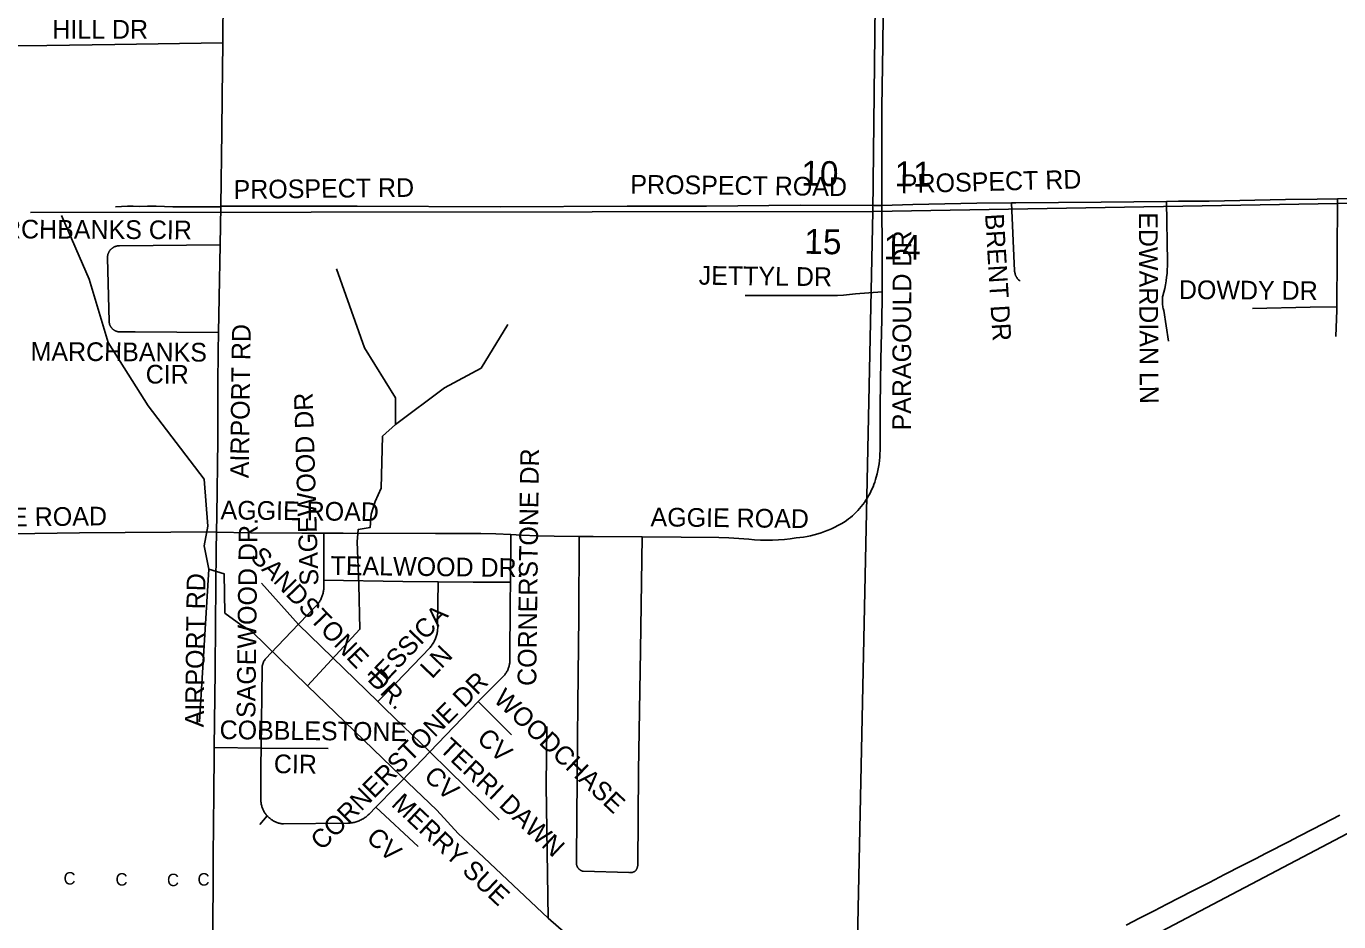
# Model space of a CAD drawing. Extents: x 1670563 to 1761545, y 515755 to 578944.
# Drawn here: x 1711642 to 1716909, y 551874 to 555467 of the extents above; entities that cross this region are included whole.
import ezdxf

# ---------------------------------------------------------------- set-up
doc = ezdxf.new("R2010")
doc.units = 0
for name, color, linetype in [('5_sectionlines', 7, 'Continuous'), ('62_text', 7, 'Continuous'), ('Cross', 7, 'Continuous'), ('RR Tracks', 7, 'Continuous'), ('SHP_LINE', 7, 'Continuous'), ('STREETCL', 7, 'Continuous'), ('STRNAMES', 7, 'Continuous')]:
    doc.layers.add(name, color=color, linetype=linetype)

# ---------------------------------------------------------------- blocks, each defined once
blk = doc.blocks.new('RR TRACKS02')
at = {"layer": 'RR Tracks'}
for p, q in [((1716913.4, 552301.7), (1716807.5, 552246.5)), ((1716807.5, 552246.5), (1716747.3, 552215.8)), ((1716709.5, 552196.5), (1716618.2, 552149.8)), ((1716747.3, 552215.8), (1716709.5, 552196.5)), ((1716618.2, 552149.8), (1716574.4, 552127.1)), ((1716521.7, 552099.7), (1716450, 552063.3)), ((1716574.4, 552127.1), (1716521.7, 552099.7)), ((1716450, 552063.3), (1716390.2, 552032)), ((1716320.6, 551996.4), (1716218.5, 551944.6)), ((1716390.2, 552032), (1716320.6, 551996.4)), ((1716218.5, 551944.6), (1716168.7, 551918.1)), ((1716109.6, 551888.7), (1716055.9, 551860.6)), ((1716168.7, 551918.1), (1716109.6, 551888.7))]:
    blk.add_line(p, q, dxfattribs=at)

msp = doc.modelspace()

# ---------------------------------------------------------------- linework, layer by layer
at = {"layer": '5_sectionlines'}
msp.add_line((1711659.9, 554720), (1715039, 554724.2), dxfattribs=at)
for points in [[(1715069.2, 557329.6), (1715039, 554724.2), (1714928.9, 549450.5), (1714933.4, 546249.8)], [(1725527.3, 554856.6), (1720246.3, 554813.4), (1715039, 554724.2)]]:
    msp.add_lwpolyline(points, dxfattribs=at)
at = {"layer": 'SHP_LINE'}
for points in [[(1711784, 554708), (1711895, 554453), (1711971, 554199), (1712132, 553944), (1712356, 553650), (1712371, 553461), (1712356, 553382), (1712375, 553289)], [(1712887, 554494), (1712999, 554177), (1713124, 553976), (1713124, 553869)], [(1713124, 553869), (1713321, 554016), (1713468, 554096), (1713575, 554270)], [(1712771, 552821), (1712981, 553048), (1712977, 553227), (1712970, 553399), (1712974, 553448), (1713022, 553456), (1713026, 553509), (1713043, 553560), (1713066, 553614), (1713072, 553823), (1713124, 553869)], [(1712375, 553289), (1712338, 552676)], [(1712375, 553289), (1712437, 553270), (1712439, 553113), (1712503, 553066), (1712547, 553039), (1712771, 552821)], [(1712771, 552821), (1713147, 552459), (1713174, 552433), (1713290, 552322), (1713375, 552229), (1713456, 552153), (1713736, 551888)], [(1713736, 551888), (1713728, 552421), (1713731, 552658)], [(1715432, 551217), (1715812, 551614), (1715923, 551698), (1716145, 551809), (1717331, 552431), (1717472, 552448), (1717593, 552385), (1717757, 552089)], [(1713736, 551888), (1713984, 551673), (1714221, 551521), (1714331, 551476), (1714427, 551476), (1714521, 551459), (1714616, 551363), (1714679, 551253), (1714696, 551233), (1714842, 551299), (1715145, 551449), (1715212, 551361), (1715324, 551296), (1715432, 551217)]]:
    msp.add_lwpolyline(points, dxfattribs=at)
at = {"layer": 'STREETCL'}
for points in [[(1715075.9, 554748.6), (1715075.4, 554831.9), (1715076.1, 555142), (1715079, 555389.6), (1715081.9, 555638.7), (1715084.7, 555928), (1715084.7, 556004.8), (1715085.4, 556241), (1715090.5, 556564.9), (1715094.1, 556774.3), (1715096.4, 556918.2)], [(1712430.6, 555400.9), (1712432.4, 555592.2), (1712433.6, 555755.1), (1712435.5, 555872.5)], [(1712430.6, 555400.9), (1711997.9, 555394.4), (1711724.7, 555389.8), (1711540.2, 555388.1)], [(1712423.2, 554744.8), (1712427.3, 555044.5), (1712428.5, 555185.9), (1712430.6, 555400.9)], [(1716218, 554764.6), (1716265.5, 554765.2), (1716388.5, 554765.9), (1716695.4, 554772.3), (1716822.7, 554773.7), (1716904.4, 554774.3)], [(1716904.4, 554774.3), (1716902.9, 554544.6), (1716901, 554341.9)], [(1716904.4, 554774.3), (1717113.7, 554776), (1717167, 554776.5), (1717402.2, 554782.1), (1717502.5, 554783.6)], [(1712423.2, 554743), (1712231.2, 554742.1), (1712197.3, 554744.2), (1712163.3, 554745.3), (1712129.4, 554745.4), (1712095.4, 554744.4), (1712071.8, 554745), (1712048.2, 554744.7), (1712024.7, 554743.8), (1712001.2, 554742.1)], [(1712420.7, 554589.8), (1712422.2, 554666.1), (1712423.2, 554744.8)], [(1712423.2, 554744.8), (1712969.6, 554744.8), (1713543.5, 554742.7), (1714054.2, 554745.9), (1714372.2, 554745.9), (1714748.1, 554748.9), (1715045.1, 554747.7), (1715075.9, 554748.6)], [(1715075.9, 554748.6), (1715199.5, 554751.9), (1715456.6, 554756.8), (1715596.1, 554758.7)], [(1715077.2, 554401), (1715076.9, 554569.8), (1715075.9, 554748.6)], [(1715596.1, 554758.7), (1715613.6, 554758.9), (1715955.9, 554761.7), (1716218, 554764.6)], [(1715596.1, 554758.7), (1715606.8, 554515.2), (1715608.1, 554487.2), (1715608.2, 554485.2), (1715608.4, 554483.2), (1715608.7, 554481.2), (1715609, 554479.2), (1715609.4, 554477.2), (1715609.9, 554475.3), (1715610.4, 554473.4), (1715611, 554471.4), (1715611.7, 554469.5), (1715612.4, 554467.7), (1715613.2, 554465.8), (1715614.1, 554464), (1715615, 554462.2), (1715616, 554460.5), (1715617, 554458.7), (1715618.1, 554457.1), (1715619.3, 554455.4), (1715620.5, 554453.8), (1715621.8, 554452.2), (1715623.1, 554450.7), (1715624.5, 554449.3), (1715625.9, 554447.8), (1715627.4, 554446.5), (1715628.9, 554445.1), (1715630.4, 554443.9)], [(1716218, 554764.6), (1716221.9, 554520.5), (1716221.7, 554505.4), (1716221, 554490.3), (1716219.9, 554475.2), (1716218.2, 554460.2), (1716216.1, 554445.2), (1716213.5, 554430.3), (1716210.5, 554415.4), (1716206.9, 554400.7), (1716202.9, 554386.1), (1716202.3, 554381.5), (1716201.8, 554376.9), (1716201.5, 554372.3), (1716201.3, 554367.6), (1716201.3, 554363), (1716201.4, 554358.3), (1716201.7, 554353.7), (1716202.2, 554349.1), (1716202.8, 554344.5), (1716203.5, 554339.9), (1716204.4, 554335.3), (1716205.5, 554330.8), (1716206.7, 554326.3), (1716225.4, 554203.4)], [(1711987.9, 554253.5), (1711986.8, 554254.6), (1711985.8, 554255.7), (1711984.9, 554256.8), (1711984, 554258), (1711983.1, 554259.2), (1711982.2, 554260.4), (1711981.5, 554261.7), (1711980.7, 554263), (1711980, 554264.3), (1711979.3, 554265.6), (1711978.7, 554267), (1711978.1, 554268.3), (1711977.6, 554269.7), (1711977.1, 554271.1), (1711976.7, 554272.6), (1711976.3, 554274), (1711976, 554275.5), (1711975.7, 554276.9), (1711975.5, 554278.4), (1711975.3, 554279.9), (1711975.2, 554281.4), (1711975.1, 554282.8), (1711975.1, 554284.3), (1711968.6, 554536.3), (1711968.6, 554537.9), (1711968.5, 554539.6), (1711968.6, 554541.2), (1711968.7, 554542.8), (1711968.8, 554544.5), (1711969, 554546.1), (1711969.3, 554547.7), (1711969.6, 554549.3), (1711970, 554550.9), (1711970.4, 554552.5), (1711970.9, 554554), (1711971.4, 554555.6), (1711972, 554557.1), (1711972.7, 554558.6), (1711973.4, 554560.1), (1711974.1, 554561.5), (1711974.9, 554562.9), (1711975.8, 554564.3), (1711976.7, 554565.7), (1711977.6, 554567), (1711978.6, 554568.4), (1711979.6, 554569.6), (1711980.7, 554570.9), (1711981.8, 554572)], [(1711981.8, 554572), (1711983, 554573.2), (1711984.2, 554574.3), (1711985.4, 554575.4), (1711986.7, 554576.4), (1711988, 554577.4), (1711989.3, 554578.3), (1711990.7, 554579.2), (1711992.1, 554580.1), (1711993.5, 554580.9), (1711995, 554581.6), (1711996.4, 554582.3), (1711997.9, 554582.9), (1711999.5, 554583.5), (1712001, 554584.1), (1712002.6, 554584.5), (1712004.2, 554585), (1712005.7, 554585.3), (1712007.4, 554585.7), (1712009, 554585.9), (1712010.6, 554586.1), (1712012.2, 554586.3), (1712013.8, 554586.4), (1712015.5, 554586.4), (1712017.1, 554586.4), (1712420.7, 554589.8)], [(1712413.7, 554238.9), (1712416.6, 554379.5), (1712420.7, 554589.8)], [(1715077.2, 554401), (1714969.3, 554393.4), (1714945.3, 554390.5), (1714921.3, 554388.5), (1714897.1, 554387.1), (1714873, 554386.5), (1714848.8, 554386.6), (1714824.7, 554387.4), (1714605.3, 554387.4), (1714526.9, 554387.5)], [(1715005.4, 553556.6), (1715011.2, 553565.1), (1715016.7, 553573.7), (1715022, 553582.6), (1715027, 553591.5), (1715031.6, 553600.7), (1715036, 553610), (1715040.1, 553619.4), (1715043.8, 553629), (1715047.2, 553638.6), (1715050.4, 553648.4), (1715053.2, 553658.3), (1715056.6, 553671.3), (1715059.6, 553684.5), (1715062.1, 553697.7), (1715064.2, 553711.1), (1715065.9, 553724.4), (1715067.1, 553737.9), (1715067.9, 553751.3), (1715068.3, 553764.8), (1715068.2, 553778.3), (1715069, 553943.2), (1715072, 554131.7), (1715075, 554291), (1715077.2, 554380.1), (1715077.2, 554401)], [(1716563, 554334.6), (1716794.2, 554340.1), (1716901, 554341.9)], [(1716901, 554341.9), (1716900.9, 554328.7), (1716897.4, 554222.7)], [(1712413.7, 554238.9), (1712080.1, 554240.7), (1712018.7, 554240.7), (1712017.2, 554240.7), (1712015.8, 554240.8), (1712014.3, 554240.9), (1712012.8, 554241.1), (1712011.3, 554241.4), (1712009.9, 554241.6), (1712008.4, 554242), (1712007, 554242.3), (1712005.5, 554242.8), (1712004.1, 554243.2), (1712002.7, 554243.8), (1712001.3, 554244.3), (1712000, 554244.9), (1711998.7, 554245.6), (1711997.3, 554246.3), (1711996.1, 554247.1), (1711994.8, 554247.9), (1711993.6, 554248.7), (1711992.4, 554249.6), (1711991.2, 554250.5), (1711990.1, 554251.5), (1711989, 554252.5), (1711987.9, 554253.5)], [(1712405.4, 553438.9), (1712406.5, 553503.6), (1712411, 553806.6), (1712411, 554029.8), (1712412.1, 554164), (1712413.7, 554238.9)], [(1714113.7, 553418.6), (1714270.1, 553417.9), (1714421.5, 553415.7), (1714461.4, 553414.6), (1714501.3, 553412.4), (1714541.2, 553409), (1714565, 553407.1), (1714588.8, 553405.9), (1714612.7, 553405.4), (1714636.6, 553405.7), (1714660.5, 553406.7), (1714684.3, 553408.5), (1714708.1, 553411), (1714731.7, 553414.3), (1714746.3, 553415.7), (1714760.9, 553417.7), (1714775.3, 553420.2), (1714789.7, 553423.1), (1714804, 553426.5), (1714818.1, 553430.4), (1714832.1, 553434.8), (1714846, 553439.6), (1714859.7, 553444.9), (1714873.2, 553450.7), (1714886.4, 553456.9), (1714899.5, 553463.5), (1714912.4, 553470.6), (1714925, 553478.1), (1714933.4, 553484), (1714941.6, 553490.2), (1714949.6, 553496.6), (1714957.4, 553503.3), (1714965, 553510.2), (1714972.3, 553517.4), (1714979.5, 553524.8), (1714986.3, 553532.4), (1714992.9, 553540.3), (1714999.3, 553548.4), (1715005.4, 553556.6)], [(1711077.9, 553422.9), (1711316.7, 553426.8), (1711856.3, 553434.4), (1712405.4, 553438.9)], [(1712405.4, 553437.8), (1712404.3, 553367.1), (1712402, 553071.9), (1712400.9, 552879), (1712396.7, 552573.4)], [(1712405.4, 553438.9), (1712405.4, 553437.8)], [(1712405.4, 553437.8), (1712544.2, 553435.2), (1712748.2, 553432.9), (1712836.7, 553432.9)], [(1712836.7, 553432.9), (1712836.7, 553219.2), (1712836.7, 553215.4), (1712836.5, 553211.6), (1712836.2, 553207.8), (1712835.7, 553204), (1712835.1, 553200.2), (1712834.4, 553196.5), (1712833.6, 553192.8), (1712832.6, 553189.1), (1712831.5, 553185.4), (1712830.3, 553181.8), (1712829, 553178.2), (1712827.6, 553174.7), (1712826, 553171.2), (1712824.3, 553167.8), (1712822.5, 553164.4), (1712820.6, 553161.2), (1712818.6, 553157.9), (1712816.4, 553154.8), (1712814.2, 553151.7), (1712811.8, 553148.7), (1712809.4, 553145.7), (1712736.5, 553069.5)], [(1712836.7, 553432.9), (1712914, 553432.9), (1713283.9, 553432.1), (1713465.8, 553431.4), (1713526.1, 553430.4), (1713586.5, 553428)], [(1713585.1, 553236.2), (1713586.5, 553428)], [(1713586.5, 553428), (1713630, 553425.4), (1713695.2, 553422.1), (1713760.6, 553420.9), (1713861, 553420.3)], [(1713861, 553420.3), (1713859.5, 553099.2), (1713855.9, 552747.9), (1713854.7, 552610.9), (1713849.8, 552128.7), (1713849.8, 552110.5), (1713849.8, 552109.4), (1713849.9, 552108.2), (1713850, 552107), (1713850.1, 552105.8), (1713850.3, 552104.6), (1713850.6, 552103.5), (1713850.8, 552102.3), (1713851.1, 552101.1), (1713851.5, 552100), (1713851.8, 552098.9), (1713852.3, 552097.8), (1713852.7, 552096.7), (1713853.2, 552095.6), (1713853.8, 552094.5), (1713854.3, 552093.5), (1713854.9, 552092.5), (1713855.6, 552091.4), (1713856.2, 552090.5), (1713856.9, 552089.5), (1713857.7, 552088.6)], [(1713861, 553420.3), (1713916.6, 553419.4), (1714113.7, 553418.6)], [(1714087, 552078.4), (1714087.8, 552079.5), (1714088.6, 552080.5), (1714089.4, 552081.6), (1714090.1, 552082.7), (1714090.8, 552083.9), (1714091.4, 552085), (1714092, 552086.2), (1714092.6, 552087.4), (1714093.1, 552088.6), (1714093.6, 552089.9), (1714094.1, 552091.1), (1714094.4, 552092.4), (1714094.8, 552093.7), (1714095.1, 552095), (1714095.4, 552096.3), (1714095.6, 552097.6), (1714095.8, 552098.9), (1714095.9, 552100.2), (1714096, 552101.5), (1714096, 552102.9), (1714099.7, 552479), (1714107, 552962.3), (1714113.7, 553418.6)], [(1712586.5, 553232.1), (1712734.4, 553067.4)], [(1712836.7, 553245.3), (1713153.1, 553239.6), (1713295.3, 553237.9)], [(1713295.3, 553237.9), (1713293.2, 553064.4), (1713293.4, 553060.2), (1713293.5, 553056), (1713293.4, 553051.7), (1713293.2, 553047.5), (1713292.8, 553043.3), (1713292.3, 553039.1), (1713291.6, 553034.9), (1713290.8, 553030.8), (1713289.8, 553026.7), (1713288.7, 553022.6), (1713287.5, 553018.5), (1713286.1, 553014.5), (1713284.6, 553010.6), (1713283, 553006.7), (1713281.2, 553002.9), (1713279.3, 552999.1), (1713277.3, 552995.4), (1713275.1, 552991.7), (1713272.8, 552988.2), (1713270.4, 552984.7), (1713267.9, 552981.3), (1713265.3, 552978), (1713262.5, 552974.8), (1713125.7, 552831.3), (1713053, 552757.3)], [(1713295.3, 553237.9), (1713435.2, 553236.2), (1713585.1, 553236.2)], [(1713456.2, 552758.2), (1713555.5, 552857.8), (1713557.8, 552860.2), (1713560, 552862.6), (1713562.1, 552865.1), (1713564.1, 552867.7), (1713566.1, 552870.4), (1713567.9, 552873.1), (1713569.6, 552875.9), (1713571.3, 552878.7), (1713572.8, 552881.6), (1713574.2, 552884.6), (1713575.5, 552887.6), (1713576.8, 552890.6), (1713577.9, 552893.7), (1713578.9, 552896.9), (1713579.8, 552900), (1713580.6, 552903.2), (1713581.2, 552906.4), (1713581.8, 552909.7), (1713582.2, 552912.9), (1713582.6, 552916.2), (1713582.8, 552919.4), (1713582.9, 552922.7), (1713584.6, 553156.8), (1713585.1, 553236.2)], [(1712736.5, 553069.5), (1712623.1, 552951), (1712605.9, 552933.1), (1712604.5, 552931.5), (1712603.1, 552929.9), (1712601.7, 552928.2), (1712600.5, 552926.5), (1712599.2, 552924.8), (1712598.1, 552923), (1712597, 552921.2), (1712596, 552919.3), (1712595, 552917.4), (1712594.1, 552915.5), (1712593.3, 552913.6), (1712592.5, 552911.6), (1712591.8, 552909.6), (1712591.2, 552907.5), (1712590.6, 552905.5), (1712590.2, 552903.4), (1712589.7, 552901.3), (1712589.4, 552899.2), (1712589.1, 552897.1), (1712588.9, 552895), (1712588.8, 552892.9), (1712588.8, 552890.8), (1712588.8, 552888.6), (1712584.6, 552570.8)], [(1712734.4, 553067.4), (1713053, 552757.3)], [(1713053, 552757.3), (1713082.5, 552728.5), (1713261.4, 552555.6)], [(1713261.4, 552555.6), (1713456.2, 552758.2)], [(1713456.2, 552758.2), (1713589.9, 552624.5)], [(1712396.7, 552573.4), (1712396.3, 552547.4), (1712395.2, 552389.5), (1712391.8, 552137.1), (1712390.7, 551763.9), (1712386.1, 551423.2), (1712380.5, 551272.4), (1712377.1, 551170.9), (1712375.9, 551068.8), (1712373.7, 550819.5), (1712371.4, 550529.8), (1712368, 550156.8), (1712369.2, 550021.5), (1712367.9, 549964.3)], [(1712396.7, 552573.4), (1712584.6, 552570.2)], [(1712584.6, 552570.2), (1712583.7, 552501.9), (1712583.7, 552365.6), (1712583.7, 552362.3), (1712583.9, 552358.9), (1712584.2, 552355.6), (1712584.6, 552352.2), (1712585.1, 552348.9), (1712585.7, 552345.6), (1712586.4, 552342.4), (1712587.2, 552339.1), (1712588.2, 552335.9), (1712589.2, 552332.7), (1712590.4, 552329.6), (1712591.7, 552326.5), (1712593, 552323.4), (1712594.5, 552320.4), (1712596.1, 552317.5), (1712597.7, 552314.6), (1712599.5, 552311.7), (1712601.4, 552308.9), (1712603.3, 552306.2), (1712605.4, 552303.6), (1712607.5, 552301), (1712609.7, 552298.5)], [(1712584.6, 552570.8), (1712853.9, 552569)], [(1713045.5, 552334.6), (1713202.5, 552494.4), (1713261.4, 552555.6)], [(1713261.4, 552555.6), (1713337.8, 552481.7), (1713539.5, 552282.6)], [(1712580.1, 552264.8), (1712609.7, 552299.1)], [(1712609.7, 552298.5), (1712612, 552296), (1712614.4, 552293.7), (1712616.9, 552291.4), (1712619.4, 552289.2), (1712622, 552287.1), (1712624.7, 552285.1), (1712627.4, 552283.2), (1712630.2, 552281.4), (1712633.1, 552279.6), (1712636, 552278), (1712639, 552276.4), (1712642, 552275), (1712645.1, 552273.7), (1712648.2, 552272.4), (1712651.4, 552271.3), (1712654.6, 552270.3), (1712657.8, 552269.4), (1712661, 552268.6), (1712664.3, 552267.9), (1712667.6, 552267.3), (1712670.9, 552266.9), (1712674.3, 552266.5), (1712932.4, 552269.9), (1712936.7, 552270.1), (1712941, 552270.3), (1712945.3, 552270.8), (1712949.6, 552271.4), (1712953.8, 552272.1), (1712958.1, 552273), (1712962.3, 552274), (1712966.4, 552275.2), (1712970.5, 552276.5), (1712974.6, 552278), (1712978.6, 552279.6), (1712982.6, 552281.3), (1712986.4, 552283.2), (1712990.3, 552285.2), (1712994, 552287.3), (1712997.7, 552289.6), (1713001.3, 552292), (1713004.8, 552294.5), (1713008.2, 552297.2), (1713011.5, 552299.9), (1713014.7, 552302.8), (1713017.9, 552305.8), (1713045.5, 552334)], [(1713045.5, 552334.6), (1713214.7, 552176.7)], [(1713857.7, 552088.6), (1713858.5, 552087.7), (1713859.3, 552086.8), (1713860.1, 552085.9), (1713861, 552085.1), (1713861.8, 552084.3), (1713862.8, 552083.6), (1713863.7, 552082.8), (1713864.7, 552082.1), (1713865.7, 552081.5), (1713866.7, 552080.9), (1713867.7, 552080.3), (1713868.7, 552079.7), (1713869.8, 552079.2), (1713870.9, 552078.7), (1713872, 552078.3), (1713873.1, 552077.8), (1713874.3, 552077.5), (1713875.4, 552077.1), (1713876.6, 552076.9), (1713877.7, 552076.6), (1714060.9, 552071.3), (1714062.1, 552071.2), (1714063.4, 552071.2), (1714064.6, 552071.1), (1714065.9, 552071.2), (1714067.2, 552071.2), (1714068.4, 552071.3), (1714069.7, 552071.5), (1714070.9, 552071.6), (1714072.2, 552071.9), (1714073.4, 552072.1), (1714074.6, 552072.4), (1714075.8, 552072.8), (1714077, 552073.2), (1714078.2, 552073.6), (1714079.4, 552074.1), (1714080.5, 552074.6), (1714081.7, 552075.1), (1714082.8, 552075.7), (1714083.9, 552076.4), (1714084.9, 552077), (1714086, 552077.7), (1714087, 552078.4)]]:
    msp.add_lwpolyline(points, dxfattribs=at)

# ---------------------------------------------------------------- block references
msp.add_blockref('RR TRACKS02', (0, 0), dxfattribs=at)

# ---------------------------------------------------------------- texts
at = {"layer": '62_text'}
for s, p in [('10', (1714751.9, 554828)), ('11', (1715125.7, 554825.6)), ('15', (1714764, 554554.6)), ('14', (1715082, 554532.6))]:
    msp.add_text(s, height=100, rotation=358.9293, dxfattribs=at).set_placement(p)
at = {"layer": 'Cross'}
for p in [(1711792.1, 552023.5), (1712000.6, 552019.2), (1712207.1, 552017.1), (1712329.6, 552019.2)]:
    msp.add_text('C', height=50, dxfattribs=at).set_placement(p)
at = {"layer": 'STRNAMES'}
for s, rotation, p in [('HILL DR', 0.0186, (1711746.7, 555417.2)), ('PROSPECT RD', 1.5653, (1715152.9, 554796.9)), ('PROSPECT RD', 0.681, (1712474.7, 554774.5)), ('PROSPECT ROAD', 359.3227, (1714066, 554796.1)), ('MARCHBANKS CIR', 359.7044, (1711398.5, 554617.1)), ('BRENT DR', 273.4599, (1715489.6, 554713.3)), ('EDWARDIAN LN', 270.3166, (1716106.8, 554720.9)), ('PARAGOULD DR', 89.9045, (1715192.6, 553845.3)), ('JETTYL DR', 359.3227, (1714340.2, 554430.5)), ('DOWDY DR', 359.5284, (1716267.2, 554373.2)), ('AIRPORT RD', 89.2851, (1712535.4, 553653.4)), ('MARCHBANKS', 359.7044, (1711659.4, 554125.3)), (' CIR', 359.7044, (1712093.8, 554033.9)), ('SAGEWOOD DR', 91.7721, (1712815.3, 553224)), ('CORNERSTONE DR', 89.3227, (1713688.8, 552820.1)), ('AGGIE ROAD', 359.3227, (1712421.7, 553488.9)), ('AGGIE ROAD', 0.6461, (1711331.4, 553457.6)), ('AGGIE ROAD', 359.3227, (1714147.1, 553461)), ('SAGEWOOD DR.    ', 89.3227, (1712561.4, 552691.3)), ('SANDSTONE  DR.', 313.8421, (1712537.1, 553334.7)), ('TEALWOOD DR.', 359.3227, (1712863.1, 553266.2)), ('AIRPORT RD', 89.3227, (1712354.4, 552654)), ('JESSICA', 46.3848, (1713051.9, 552799.5)), (' LN', 46.3848, (1713251.1, 552825.8)), ('CORNERSTONE DR', 45.0415, (1712828.7, 552157)), ('WOODCHASE', 316.7518, (1713513.5, 552761.6)), ('COBBLESTONE', 359.3227, (1712417.9, 552607.4)), ('TERRI DAWN', 316.7518, (1713295.8, 552563.6)), (' CV', 316.7518, (1713426.1, 552622.7)), ('CIR', 359.3227, (1712635.6, 552470.6)), (' CV', 316.7518, (1713213.5, 552471)), ('MERRY SUE ', 316.7518, (1713103.5, 552341.6)), ('CV', 316.7518, (1713002.4, 552205.6))]:
    msp.add_text(s, height=75, rotation=rotation, dxfattribs=at).set_placement(p)

doc.saveas('drawing.dxf')
